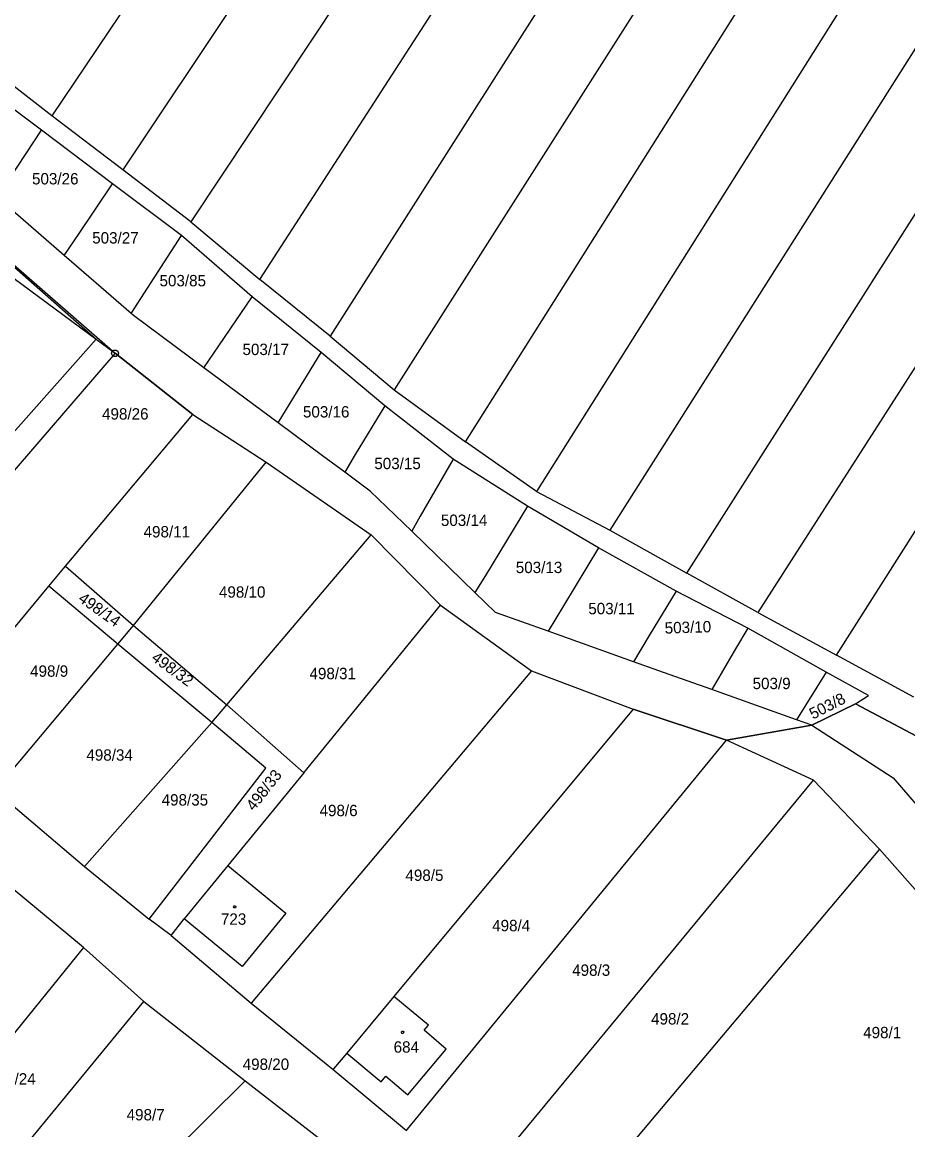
# Model space of a CAD drawing. Extents: x -580630 to -576196, y -1189024 to -1183567.
# Drawn here: x -579071.9 to -578939.4, y -1185524.4 to -1185358.8 of the extents above; entities that cross this region are included whole.
import ezdxf

# ---------------------------------------------------------------- set-up
doc = ezdxf.new("R2010")
doc.units = 0
for name, color, linetype in [('Vrstva 1', 7, 'Continuous'), ('Vrstva 18', 7, 'Continuous'), ('Vrstva 19', 7, 'Continuous'), ('Vrstva 24', 7, 'Continuous'), ('Vrstva 25', 7, 'Continuous'), ('Vrstva 6', 7, 'Continuous'), ('Vrstva 63', 7, 'Continuous')]:
    doc.layers.add(name, color=color, linetype=linetype)

msp = doc.modelspace()

# ---------------------------------------------------------------- linework, layer by layer
at = {"layer": 'Vrstva 1'}
for p, q in [((-579067.46, -1185372.8), (-579078.08, -1185364.49)), ((-579068.97, -1185374.95), (-579079.61, -1185366.94)), ((-579056.82, -1185380.88), (-579067.46, -1185372.8)), ((-579058.34, -1185382.94), (-579068.97, -1185374.95)), ((-579046.63, -1185388.62), (-579056.82, -1185380.88)), ((-579048.06, -1185390.68), (-579058.34, -1185382.94)), ((-579065.58, -1185393.69), (-579075.61, -1185385)), ((-579046.63, -1185388.62), (-579036.3, -1185397.24)), ((-579037.48, -1185399.87), (-579048.06, -1185390.68)), ((-579077.61, -1185391.39), (-579060.81, -1185406.18)), ((-579078.2, -1185393.33), (-579060.81, -1185406.18)), ((-579060.07, -1185398.46), (-579065.58, -1185393.69)), ((-579025.8, -1185405.73), (-579036.3, -1185397.24)), ((-579055.58, -1185402.35), (-579060.07, -1185398.46)), ((-579027.13, -1185408.17), (-579037.48, -1185399.87)), ((-579055.21, -1185402.67), (-579055.58, -1185402.35)), ((-579044.7, -1185410.46), (-579055.21, -1185402.67)), ((-579083.67, -1185431.93), (-579060.81, -1185406.18)), ((-579060.81, -1185406.18), (-579057.98, -1185408.3)), ((-579025.8, -1185405.73), (-579016.25, -1185413.75)), ((-579057.98, -1185408.3), (-579098.22, -1185454.97)), ((-579046.36, -1185417.46), (-579057.98, -1185408.3)), ((-579017.65, -1185416.15), (-579027.13, -1185408.17)), ((-579033.58, -1185418.7), (-579044.7, -1185410.46)), ((-579016.25, -1185413.75), (-579005.55, -1185421.55)), ((-579007.43, -1185424.13), (-579017.65, -1185416.15)), ((-579065.38, -1185440.15), (-579046.36, -1185417.46)), ((-579046.36, -1185417.46), (-579035.39, -1185424.57)), ((-579026.96, -1185423.61), (-579033.58, -1185418.7)), ((-578994.95, -1185428.98), (-579005.55, -1185421.55)), ((-579023.63, -1185426.08), (-579026.96, -1185423.61)), ((-578996.27, -1185431.15), (-579007.43, -1185424.13)), ((-579055.24, -1185449), (-579035.39, -1185424.57)), ((-579035.39, -1185424.57), (-579019.67, -1185435.44)), ((-579019.81, -1185428.91), (-579023.63, -1185426.08)), ((-579013.61, -1185434.92), (-579019.81, -1185428.91)), ((-578994.95, -1185428.98), (-578983.96, -1185434.74)), ((-578985.67, -1185437.37), (-578996.27, -1185431.15)), ((-579019.67, -1185435.44), (-579009.31, -1185445.97)), ((-579004.15, -1185444.08), (-579013.61, -1185434.92)), ((-578983.96, -1185434.74), (-578972.45, -1185441.18)), ((-578974.07, -1185443.87), (-578985.67, -1185437.37)), ((-579067.89, -1185443.15), (-579065.38, -1185440.15)), ((-579065.38, -1185440.15), (-579055.24, -1185449)), ((-578961.82, -1185447.06), (-578972.45, -1185441.18)), ((-579086.22, -1185465.04), (-579067.89, -1185443.15)), ((-579057.56, -1185451.78), (-579067.89, -1185443.15)), ((-579001.06, -1185447.08), (-579004.15, -1185444.08)), ((-578963.33, -1185449.41), (-578974.07, -1185443.87)), ((-579029.74, -1185471.06), (-579009.31, -1185445.97)), ((-579009.31, -1185445.97), (-578995.68, -1185455.81)), ((-578993.21, -1185449.88), (-579001.06, -1185447.08)), ((-578961.82, -1185447.06), (-578950.05, -1185453.47)), ((-579055.24, -1185449), (-579041.24, -1185460.9)), ((-578980.43, -1185454.43), (-578993.21, -1185449.88)), ((-578956.84, -1185453.04), (-578963.33, -1185449.41)), ((-579043.49, -1185463.53), (-579057.56, -1185451.78)), ((-578951.62, -1185455.97), (-578956.84, -1185453.04)), ((-578938.49, -1185459.72), (-578950.05, -1185453.47)), ((-578995.68, -1185455.81), (-579037.64, -1185505.49)), ((-578995.68, -1185455.81), (-578980.48, -1185461.51)), ((-578975.09, -1185456.33), (-578980.43, -1185454.43)), ((-578945.28, -1185459.48), (-578951.62, -1185455.97)), ((-578968.74, -1185458.59), (-578975.09, -1185456.33)), ((-578956.04, -1185463.11), (-578968.74, -1185458.59)), ((-579041.24, -1185460.9), (-579029.74, -1185471.06)), ((-578947.22, -1185460.75), (-578953.76, -1185463.92)), ((-578947.22, -1185460.75), (-578945.28, -1185459.48)), ((-578899.1, -1185486.17), (-578947.22, -1185460.75)), ((-578980.48, -1185461.51), (-579016.28, -1185504.5)), ((-578966.53, -1185466.16), (-578980.48, -1185461.51)), ((-579035.45, -1185470.36), (-579043.49, -1185463.53)), ((-578953.76, -1185463.92), (-578966.53, -1185466.16)), ((-578953.76, -1185463.92), (-578956.04, -1185463.11)), ((-578953.76, -1185463.92), (-578941.6, -1185471.8)), ((-579014.22, -1185524.33), (-578966.53, -1185466.16)), ((-578953.5, -1185472.16), (-578966.53, -1185466.16)), ((-579052.86, -1185492.95), (-579035.45, -1185470.36)), ((-579029.74, -1185471.06), (-579041.11, -1185484.9)), ((-579003.65, -1185532.81), (-578953.5, -1185472.16)), ((-578953.5, -1185472.16), (-578943.66, -1185482.48)), ((-578941.6, -1185471.8), (-578916.11, -1185501.54)), ((-579075.92, -1185473.7), (-579062.53, -1185485.05)), ((-579062.68, -1185497.15), (-579082.32, -1185480.93)), ((-578943.66, -1185482.48), (-578993.6, -1185541.76)), ((-578907.99, -1185522.8), (-578943.66, -1185482.48)), ((-579062.53, -1185485.05), (-579052.86, -1185492.95)), ((-579041.11, -1185484.9), (-579047.66, -1185492.87)), ((-579041.11, -1185484.9), (-579032.43, -1185492.04)), ((-579032.43, -1185492.04), (-579038.99, -1185500.03)), ((-579049.59, -1185495.39), (-579052.86, -1185492.95)), ((-579049.59, -1185495.39), (-579047.66, -1185492.87)), ((-579038.99, -1185500.03), (-579047.66, -1185492.87)), ((-579049.59, -1185495.39), (-579037.64, -1185505.49)), ((-579062.68, -1185497.15), (-579086.75, -1185526.81)), ((-579062.68, -1185497.15), (-579053.65, -1185505.24)), ((-579079.8, -1185537.01), (-579053.65, -1185505.24)), ((-579053.65, -1185505.24), (-579038.51, -1185517.1)), ((-579037.64, -1185505.49), (-579025.37, -1185515.42)), ((-579016.28, -1185504.5), (-579023.33, -1185512.96)), ((-579011.12, -1185508.78), (-579016.28, -1185504.5)), ((-579011.76, -1185509.55), (-579011.12, -1185508.78)), ((-579008.44, -1185512.36), (-579011.76, -1185509.55)), ((-579023.33, -1185512.96), (-579025.29, -1185515.32)), ((-579023.33, -1185512.96), (-579018.17, -1185517.26)), ((-579014.17, -1185519.22), (-579008.44, -1185512.36)), ((-579025.29, -1185515.32), (-579025.37, -1185515.42)), ((-579025.37, -1185515.42), (-579014.41, -1185524.56)), ((-579038.51, -1185517.1), (-579071.31, -1185549.53)), ((-579038.51, -1185517.1), (-579021.71, -1185530.14)), ((-579018.17, -1185517.26), (-579017.49, -1185516.44)), ((-579017.49, -1185516.44), (-579014.17, -1185519.22)), ((-579014.41, -1185524.56), (-579014.22, -1185524.33))]:
    msp.add_line(p, q, dxfattribs=at)
at = {"layer": 'Vrstva 24'}
msp.add_line((-579058.1, -1185408.3), (-579057.86, -1185408.3), dxfattribs=at)
msp.add_lwpolyline([(-579057.83, -1185407.82), (-579057.58, -1185408), (-579057.48, -1185408.29), (-579057.58, -1185408.58), (-579057.83, -1185408.76), (-579058.14, -1185408.76), (-579058.39, -1185408.58), (-579058.49, -1185408.29), (-579058.39, -1185408), (-579058.14, -1185407.82)], close=True, dxfattribs=at)
at = {"layer": 'Vrstva 25'}
for points in [[(-579039.98, -1185490.92), (-579039.89, -1185491.07), (-579039.98, -1185491.22), (-579040.16, -1185491.22), (-579040.25, -1185491.07), (-579040.16, -1185490.92)], [(-579014.89, -1185509.71), (-579014.8, -1185509.86), (-579014.89, -1185510.01), (-579015.07, -1185510.01), (-579015.16, -1185509.86), (-579015.07, -1185509.71)]]:
    msp.add_lwpolyline(points, close=True, dxfattribs=at)
at = {"layer": 'Vrstva 6'}
for p, q in [((-578972.24, -1185231.22), (-579067.46, -1185372.8)), ((-578962.37, -1185238.97), (-579056.82, -1185380.88)), ((-578952.21, -1185246.38), (-579046.63, -1185388.62)), ((-579036.3, -1185397.24), (-578964.19, -1185285.69)), ((-578891.74, -1185289.23), (-578983.96, -1185434.74)), ((-578959.41, -1185301.39), (-579025.8, -1185405.73)), ((-579005.55, -1185421.55), (-578949.58, -1185332.73)), ((-578965.63, -1185334.27), (-579016.25, -1185413.75)), ((-578948.13, -1185354.65), (-578994.95, -1185428.98)), ((-578972.45, -1185441.18), (-578925.72, -1185367.66)), ((-579073.66, -1185382.04), (-579068.97, -1185374.95)), ((-579063.34, -1185390.36), (-579058.34, -1185382.94)), ((-579065.58, -1185393.69), (-579063.34, -1185390.36)), ((-579053.15, -1185398.58), (-579048.06, -1185390.68)), ((-578927.18, -1185392.96), (-578961.82, -1185447.06)), ((-579055.58, -1185402.35), (-579053.15, -1185398.58)), ((-579042.47, -1185407.19), (-579037.48, -1185399.87)), ((-578950.05, -1185453.47), (-578918.62, -1185403.81)), ((-579044.7, -1185410.46), (-579042.47, -1185407.19)), ((-579031.79, -1185415.78), (-579027.13, -1185408.17)), ((-579033.58, -1185418.7), (-579031.79, -1185415.78)), ((-579017.65, -1185416.15), (-579022.05, -1185423.45)), ((-579022.05, -1185423.45), (-579023.63, -1185426.08)), ((-579007.43, -1185424.13), (-579012.32, -1185432.67)), ((-579012.32, -1185432.67), (-579013.61, -1185434.92)), ((-578996.27, -1185431.15), (-579002.58, -1185441.51)), ((-579041.24, -1185460.9), (-579019.67, -1185435.44)), ((-578985.67, -1185437.37), (-578990.92, -1185446.08)), ((-579002.58, -1185441.51), (-579004.15, -1185444.08)), ((-578974.07, -1185443.87), (-578978.08, -1185450.53)), ((-578990.92, -1185446.08), (-578993.21, -1185449.88)), ((-579057.56, -1185451.78), (-579055.24, -1185449)), ((-578978.08, -1185450.53), (-578980.43, -1185454.43)), ((-578963.33, -1185449.41), (-578965.16, -1185452.52)), ((-579075.92, -1185473.7), (-579057.56, -1185451.78)), ((-578965.16, -1185452.52), (-578967.34, -1185456.21)), ((-578951.62, -1185455.97), (-578956.04, -1185463.11)), ((-578967.34, -1185456.21), (-578968.74, -1185458.59)), ((-579043.49, -1185463.53), (-579041.24, -1185460.9)), ((-579043.49, -1185463.53), (-579062.53, -1185485.05))]:
    msp.add_line(p, q, dxfattribs=at)
at = {"layer": 'Vrstva 63'}
for p, q in [((-579100.82, -1185370.95), (-579057.98, -1185408.3)), ((-579057.98, -1185408.3), (-579046.36, -1185417.46)), ((-579046.36, -1185417.46), (-579035.39, -1185424.57)), ((-579035.39, -1185424.57), (-579019.67, -1185435.44)), ((-579019.67, -1185435.44), (-579009.31, -1185445.97)), ((-579009.31, -1185445.97), (-578995.68, -1185455.81)), ((-578995.68, -1185455.81), (-578980.48, -1185461.51)), ((-578953.76, -1185463.92), (-578947.22, -1185460.75)), ((-578947.22, -1185460.75), (-578918.568, -1185475.949)), ((-578980.48, -1185461.51), (-578966.53, -1185466.16)), ((-578966.53, -1185466.16), (-578953.76, -1185463.92))]:
    msp.add_line(p, q, dxfattribs=at)

# ---------------------------------------------------------------- texts
at = {"layer": 'Vrstva 18'}
for s, p in [('503/26', (-579070.397, -1185383.04)), ('503/27', (-579061.397, -1185391.88)), ('503/85', (-579051.327, -1185398.28)), ('503/17', (-579038.915, -1185408.56)), ('503/16', (-579029.875, -1185417.9)), ('498/26', (-579059.923, -1185418.21)), ('503/15', (-579019.202, -1185425.63)), ('503/14', (-579009.245, -1185434.12)), ('498/11', (-579053.713, -1185435.84)), ('503/13', (-578998.042, -1185441.17)), ('498/10', (-579042.438, -1185444.85)), ('503/11', (-578987.197, -1185447.33)), ('498/9', (-579070.68, -1185456.68)), ('498/31', (-579028.898, -1185457.04)), ('503/9', (-578962.624, -1185458.53)), ('498/34', (-579062.266, -1185469.23)), ('498/35', (-579051.013, -1185475.94)), ('498/6', (-579027.39, -1185477.53)), ('498/5', (-579014.547, -1185487.21)), ('498/4', (-579001.57, -1185494.74)), ('498/3', (-578989.607, -1185501.41)), ('498/2', (-578977.804, -1185508.69)), ('498/1', (-578946.082, -1185510.74)), ('498/20', (-579038.89, -1185515.48)), ('498/24', (-579076.803, -1185517.67)), ('498/7', (-579056.25, -1185523.03))]:
    msp.add_text(s, height=1.7, dxfattribs=at).set_placement(p)
for s, rotation, p in [('498/14', 324.75248, (-579063.614, -1185445.306)), ('503/10', 1.77617, (-578975.74, -1185450.233)), ('498/32', 323.72116, (-579052.674, -1185454.13)), ('503/8', 27.27279, (-578953.592, -1185463.106)), ('498/33', 51.79538, (-579037.214, -1185476.867))]:
    msp.add_text(s, height=1.7, rotation=rotation, dxfattribs=at).set_placement(p)
at = {"layer": 'Vrstva 19'}
for s, p in [('723', (-579042.145, -1185493.77)), ('684', (-579016.311, -1185512.9))]:
    msp.add_text(s, height=1.7, dxfattribs=at).set_placement(p)

doc.saveas('drawing.dxf')
